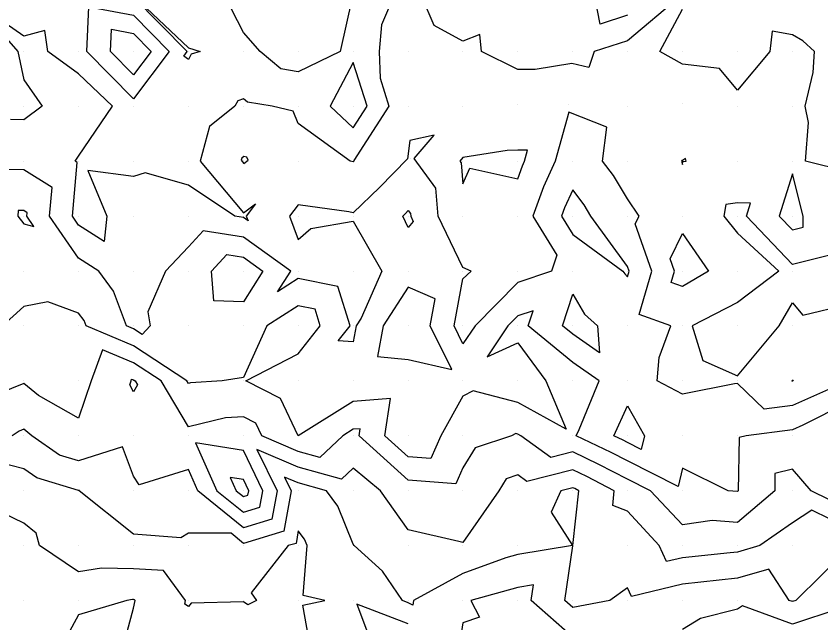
# Model space of a CAD drawing. Extents: x 2188792 to 2191981, y 386090 to 389710.
# Drawn here: x 2189668.8 to 2189815.5, y 386746 to 386856.5 of the extents above; entities that cross this region are included whole.
import ezdxf

# ---------------------------------------------------------------- set-up
doc = ezdxf.new("R2010")
doc.units = 0
for name, color, linetype in [('DTM Contours Major', 7, 'Continuous'), ('DTM Contours Minor', 7, 'Continuous'), ('Exist DTM QL2 LIDAR Elevation Point', 7, 'Continuous')]:
    doc.layers.add(name, color=color, linetype=linetype)

msp = doc.modelspace()

# ---------------------------------------------------------------- linework, layer by layer
at = {"layer": 'DTM Contours Major'}
for points in [[(2189770.24, 386824.92), (2189768.75, 386821.6), (2189768.21, 386820.1), (2189770.24, 386816.78), (2189779.39, 386810.1), (2189779.71, 386809.57), (2189780.24, 386809.08), (2189780.54, 386810.1), (2189780.24, 386810.96), (2189773.57, 386820.1), (2189772.32, 386822.18), (2189770.24, 386824.92)], [(2189672.08, 386818.25), (2189670.81, 386820.1), (2189670.86, 386820.73), (2189670.23, 386821.13), (2189669.19, 386821.14), (2189669.13, 386820.1), (2189670.23, 386818.71), (2189672.08, 386818.25)], [(2189740.24, 386818.01), (2189739.27, 386820.1), (2189739.77, 386820.58), (2189740.29, 386821.12), (2189740.7, 386820.57), (2189740.74, 386820.1), (2189741.2, 386819.14), (2189740.24, 386818.01)], [(2189704.41, 386810.1), (2189707.21, 386813.13), (2189710.24, 386812.65), (2189713.8, 386810.1), (2189710.24, 386804.5), (2189704.85, 386804.71), (2189704.41, 386810.1)], [(2189748.19, 386792.15), (2189744.26, 386800.1), (2189745.18, 386805.05), (2189740.24, 386807.2), (2189735.7, 386800.1), (2189734.7, 386794.56), (2189740.24, 386793.99), (2189748.19, 386792.15)], [(2189820.25, 386786.08), (2189812.17, 386782.02), (2189810.25, 386781.17), (2189801.83, 386780.1), (2189800.54, 386779.8), (2189800.4, 386770.1), (2189800.25, 386769.97), (2189798.53, 386770.1), (2189790.24, 386774.23), (2189789.48, 386770.86), (2189780.24, 386775.53), (2189777.23, 386777.08), (2189770.86, 386780.1), (2189771.4, 386781.26), (2189775.06, 386790.1), (2189770.24, 386793.42), (2189762.12, 386800.1), (2189763.01, 386802.87), (2189760.24, 386801.93), (2189758.44, 386800.1), (2189754.65, 386794.51), (2189760.24, 386797.03), (2189765.37, 386790.1), (2189769.07, 386781.28), (2189760.24, 386786.17), (2189752.08, 386788.26), (2189750.24, 386787.3), (2189746.24, 386780.1), (2189744.4, 386775.94), (2189740.24, 386776.25), (2189735.99, 386780.1), (2189737.03, 386786.89), (2189730.24, 386786.36), (2189720.25, 386780.1), (2189720.25, 386780.09), (2189720.24, 386780.09), (2189720.22, 386780.1), (2189717.02, 386786.88), (2189710.71, 386790.1), (2189720.24, 386795.02), (2189724.25, 386800.1), (2189723.29, 386803.15), (2189720.24, 386803.78), (2189714.51, 386800.1), (2189710.24, 386790.71), (2189706.39, 386790.1), (2189700.6, 386789.73), (2189700.24, 386789.65), (2189699.96, 386790.1), (2189690.23, 386796.48), (2189681.58, 386800.1), (2189681.21, 386801.08), (2189680.23, 386802.41), (2189674.6, 386804.47), (2189670.23, 386803.67), (2189666.35, 386800.1)], [(2189711.07, 386769.27), (2189711.22, 386770.1), (2189710.24, 386772.12), (2189707.84, 386772.5), (2189708.91, 386770.1), (2189710.24, 386769.02), (2189711.07, 386769.27)], [(2189687.92, 386740.1), (2189690.23, 386748.7), (2189690.5, 386750.1), (2189690.39, 386750.25), (2189690.23, 386750.26), (2189690.07, 386750.26), (2189689.01, 386750.1), (2189680.23, 386747.5), (2189676.17, 386740.1), (2189680.23, 386737.15), (2189687.92, 386740.1)]]:
    msp.add_lwpolyline(points, dxfattribs=at)
at = {"layer": 'DTM Contours Minor'}
for points in [[(2189737.61, 386860.11), (2189735.38, 386854.97), (2189734.96, 386850.11), (2189735.14, 386845.21), (2189736.77, 386840.11), (2189730.39, 386830.26), (2189730.37, 386830.11), (2189730.3, 386830.04), (2189730.24, 386829.98), (2189729.7, 386830.1), (2189720.24, 386836.97), (2189719.33, 386839.2), (2189715.51, 386840.11), (2189710.97, 386840.84), (2189710.24, 386841.46), (2189709.22, 386841.12), (2189708.66, 386840.11), (2189704.05, 386836.41), (2189702.39, 386830.15), (2189710.24, 386820.71), (2189712.47, 386822.34), (2189710.77, 386820.1), (2189711.09, 386819.25), (2189710.24, 386819.86), (2189708.7, 386820.1), (2189700.24, 386825.74), (2189692.35, 386827.99), (2189690.23, 386827.31), (2189681.92, 386828.42), (2189685.37, 386820.1), (2189684.86, 386815.48), (2189680.23, 386818.46), (2189679.1, 386820.1), (2189679.99, 386829.87), (2189679.61, 386830.1), (2189680.23, 386831.04), (2189686.4, 386840.11), (2189680.23, 386846.02), (2189674.64, 386850.11), (2189674.05, 386853.92), (2189670.23, 386852.87), (2189661.2, 386859.14), (2189669.14, 386850.11), (2189670.23, 386844.91), (2189673.58, 386840.11), (2189670.23, 386837.66), (2189667.82, 386837.7)], [(2189690.4, 386860.11), (2189700.24, 386850.76), (2189702.34, 386850.11), (2189700.76, 386849.58), (2189700.24, 386848.62), (2189699.4, 386849.27), (2189700.03, 386850.11), (2189690.23, 386860.06)], [(2189730.07, 386859.94), (2189727.86, 386850.11), (2189720.24, 386846.4), (2189717.05, 386846.92), (2189713.32, 386850.11), (2189710.24, 386853.56), (2189706.91, 386860.11)], [(2189789.75, 386860.11), (2189780.24, 386852.05), (2189774.17, 386850.11), (2189773.18, 386847.17), (2189770.07, 386847.88), (2189763.38, 386846.79), (2189760.22, 386846.84), (2189753.63, 386850.11), (2189753.31, 386853.18), (2189750.24, 386852), (2189744.99, 386854.86), (2189742.78, 386860.11)], [(2189780.24, 386856.69), (2189775.22, 386855.09), (2189774.24, 386860.11)], [(2189690.23, 386841.48), (2189681.74, 386850.11), (2189682.08, 386858.26), (2189690.23, 386856.72), (2189696.75, 386850.11), (2189690.23, 386841.48)], [(2189820.25, 386828.21), (2189812.64, 386830.1), (2189813.17, 386837.18), (2189812.59, 386840.11), (2189814.05, 386846.3), (2189814.3, 386850.11), (2189812.17, 386852.03), (2189810.25, 386853.13), (2189806.56, 386853.8), (2189806.12, 386850.11), (2189800.25, 386843.06), (2189796.97, 386847), (2189790.23, 386847.78), (2189786.1, 386850.11), (2189790.24, 386857.78)], [(2189690.23, 386845.83), (2189686.02, 386850.11), (2189686.19, 386854.15), (2189690.23, 386853.39), (2189693.47, 386850.11), (2189690.23, 386845.83)], [(2189732.78, 386840.11), (2189730.24, 386848.07), (2189726.06, 386840.11), (2189730.24, 386836.17), (2189732.78, 386840.11)], [(2189820.13, 386789.98), (2189810.25, 386785.62), (2189805.11, 386784.96), (2189800.25, 386789.63), (2189799.71, 386789.57), (2189790.24, 386787.69), (2189785.6, 386790.1), (2189785.99, 386794.35), (2189788.13, 386800.1), (2189782.35, 386802.21), (2189784.67, 386810.1), (2189781.64, 386818.7), (2189782.33, 386820.1), (2189780.24, 386823.23), (2189777.66, 386827.52), (2189775.69, 386830.1), (2189776.48, 386836.34), (2189769.56, 386839.07), (2189767.02, 386830.1), (2189764.92, 386825.43), (2189762.99, 386820.1), (2189767.34, 386813.01), (2189766.38, 386810.1), (2189760.24, 386808.02), (2189752.44, 386800.1), (2189750.24, 386796.86), (2189748.64, 386800.1), (2189750.24, 386808.69), (2189751.74, 386810.1), (2189750.24, 386810.73), (2189745.73, 386820.1), (2189745.31, 386825.18), (2189741.33, 386830.58), (2189744.99, 386834.83), (2189740.59, 386833.86), (2189740.12, 386830.57), (2189735.03, 386825.31), (2189730.24, 386820.72), (2189729.43, 386820.91), (2189720.24, 386822.18), (2189718.66, 386820.1), (2189720.24, 386815.87), (2189722.5, 386817.85), (2189730.24, 386819.21), (2189735.47, 386810.1), (2189731.68, 386801.54), (2189730.76, 386800.1), (2189730.24, 386797.23), (2189727.53, 386797.39), (2189729.67, 386800.1), (2189727.42, 386807.28), (2189720.24, 386808.75), (2189716.46, 386806.33), (2189718.86, 386810.1), (2189710.24, 386816.25), (2189702.92, 386817.42), (2189700.24, 386814.52), (2189696.03, 386810.1), (2189692.82, 386802.69), (2189693.26, 386800.1), (2189691.78, 386798.56), (2189690.23, 386799.57), (2189688.96, 386800.1), (2189686.58, 386806.44), (2189683.89, 386810.1), (2189680.23, 386812.46), (2189674.95, 386820.1), (2189675.43, 386825.3), (2189670.23, 386828.56), (2189661.67, 386828.67)], [(2189761.09, 386829.26), (2189761.47, 386830.1), (2189762.03, 386832.1), (2189760.23, 386832.13), (2189758.3, 386832.05), (2189750.24, 386830.8), (2189749.67, 386830.13), (2189749.93, 386829.79), (2189750.24, 386826.01), (2189751.5, 386828.85), (2189760.24, 386826.92), (2189761.09, 386829.26)], [(2189711.14, 386830.28), (2189710.9, 386830.85), (2189710.33, 386830.99), (2189709.94, 386830.68), (2189709.84, 386830.28), (2189710.33, 386829.69), (2189711.14, 386830.28)], [(2189790.32, 386830.03), (2189790.9, 386830.1), (2189790.76, 386830.62), (2189790.24, 386830.22), (2189790.09, 386830.26), (2189790.05, 386830.1), (2189790.24, 386829.53), (2189790.32, 386830.03)], [(2189812.22, 386820.1), (2189810.25, 386827.81), (2189807.88, 386820.1), (2189810.25, 386817.62), (2189812.25, 386818.11), (2189812.22, 386820.1)], [(2189817.3, 386813.05), (2189810.25, 386811.32), (2189801.88, 386820.1), (2189802.61, 386822.47), (2189800.25, 386822.52), (2189798.11, 386822.23), (2189797.78, 386820.1), (2189800.25, 386817), (2189807.82, 386810.1), (2189800.25, 386804.37), (2189792, 386800.1), (2189793.96, 386793.82), (2189800.25, 386791.04), (2189807.87, 386800.1), (2189810.25, 386804.3), (2189812.19, 386802.05), (2189820.25, 386804)], [(2189788.8, 386810.1), (2189788.01, 386812.34), (2189790.24, 386816.92), (2189794.96, 386810.1), (2189790.24, 386807.3), (2189788.19, 386808.05), (2189788.8, 386810.1)], [(2189770.24, 386798.58), (2189768.39, 386800.1), (2189770.24, 386805.88), (2189772.4, 386802.26), (2189774.74, 386800.1), (2189775.13, 386795.21), (2189770.24, 386798.58)], [(2189820.25, 386766.86), (2189813.67, 386770.1), (2189810.25, 386773.99), (2189807.09, 386773.26), (2189807.04, 386770.1), (2189800.25, 386764.33), (2189795.66, 386764.68), (2189790.24, 386763.89), (2189784.38, 386770.1), (2189780.24, 386772.19), (2189775.02, 386774.88), (2189770.24, 386777.15), (2189766.27, 386776.13), (2189760.77, 386780.1), (2189760.24, 386780.39), (2189759.85, 386780.49), (2189759.1, 386780.1), (2189752.45, 386777.89), (2189750.24, 386774.27), (2189748.97, 386771.37), (2189740.24, 386772.02), (2189731.33, 386780.1), (2189731.53, 386781.39), (2189730.24, 386781.29), (2189728.34, 386780.1), (2189724.19, 386776.15), (2189720.24, 386777.23), (2189713.6, 386780.1), (2189712.52, 386782.39), (2189710.24, 386783.55), (2189706.99, 386783.35), (2189700.24, 386781.73), (2189695.25, 386790.1), (2189690.23, 386793.39), (2189684.58, 386795.75), (2189682.49, 386790.1), (2189680.23, 386783.33), (2189672.92, 386787.41), (2189670.23, 386789.65), (2189663.43, 386786.91)], [(2189690.23, 386788.11), (2189689.54, 386789.4), (2189689.77, 386790.1), (2189689.89, 386790.44), (2189690.23, 386790.3), (2189690.54, 386790.1), (2189690.98, 386789.36), (2189690.23, 386788.11)], [(2189810.25, 386790.06), (2189810.2, 386790.05), (2189810.15, 386790.1), (2189810.25, 386790.21), (2189810.4, 386790.25), (2189810.34, 386790.1), (2189810.25, 386790.06)], [(2189779.43, 386779.29), (2189777.71, 386780.1), (2189780.24, 386785.55), (2189783.3, 386780.1), (2189782.74, 386777.61), (2189780.24, 386778.87), (2189779.43, 386779.29)], [(2189820.25, 386763.37), (2189813.8, 386766.54), (2189810.25, 386764.24), (2189804.31, 386760.1), (2189800.25, 386758.91), (2189798.91, 386758.76), (2189790.24, 386757.9), (2189787.33, 386757.19), (2189786, 386760.1), (2189780.24, 386766.34), (2189777.52, 386767.38), (2189777.82, 386770.1), (2189772.82, 386772.68), (2189770.24, 386773.9), (2189761.9, 386771.76), (2189760.24, 386772.96), (2189758.09, 386772.25), (2189756.79, 386770.1), (2189750.24, 386760.66), (2189749.51, 386760.83), (2189740.24, 386763), (2189735.2, 386770.1), (2189730.24, 386774.22), (2189728.13, 386772.21), (2189720.24, 386774.37), (2189712.71, 386777.62), (2189716.38, 386770.1), (2189715.45, 386764.89), (2189710.24, 386763.35), (2189701.96, 386770.1), (2189700.24, 386773.94), (2189691.27, 386771.14), (2189690.23, 386772.73), (2189688.21, 386778.07), (2189680.23, 386775.53), (2189676.72, 386776.59), (2189671.69, 386780.1), (2189670.23, 386781.31), (2189669.37, 386780.96), (2189668.13, 386780.1)], [(2189713.26, 386767.08), (2189713.8, 386770.1), (2189710.24, 386777.41), (2189701.53, 386778.8), (2189705.43, 386770.1), (2189710.24, 386766.18), (2189713.26, 386767.08)], [(2189820.25, 386759.33), (2189810.88, 386750.1), (2189810.25, 386749.89), (2189809.68, 386750.1), (2189805.98, 386755.83), (2189800.25, 386754.15), (2189793.58, 386753.43), (2189790.24, 386753.1), (2189780.97, 386750.83), (2189780.24, 386752.43), (2189777, 386750.1), (2189770.24, 386748.8), (2189768.78, 386750.1), (2189770.24, 386760.08), (2189770.25, 386760.1), (2189770.25, 386760.1), (2189771.34, 386770.1), (2189770.62, 386770.47), (2189770.24, 386770.65), (2189768.09, 386770.1), (2189766.34, 386766.2), (2189770.22, 386760.1), (2189760.24, 386758.5), (2189758.03, 386757.88), (2189750.24, 386755.03), (2189741.23, 386750.1), (2189741.09, 386749.24), (2189740.24, 386749.7), (2189739.21, 386750.1), (2189735.59, 386755.45), (2189730.4, 386760.1), (2189730.24, 386760.36), (2189727.43, 386767.29), (2189725.39, 386770.1), (2189720.24, 386771.51), (2189717.75, 386772.59), (2189718.96, 386770.1), (2189717.64, 386762.7), (2189710.24, 386760.51), (2189707.99, 386762.34), (2189700.24, 386762.37), (2189698.83, 386761.5), (2189690.23, 386762.2), (2189680.34, 386770.1), (2189680.31, 386770.18), (2189680.23, 386770.15), (2189672.6, 386772.46), (2189670.23, 386774.11), (2189665.42, 386775.29)], [(2189722.69, 386740.1), (2189721.07, 386749.27), (2189725.1, 386750.1), (2189721.15, 386751.01), (2189721.84, 386760.1), (2189721.38, 386761.24), (2189720.24, 386762.81), (2189719.83, 386760.51), (2189718.43, 386760.1), (2189711.65, 386751.51), (2189712.62, 386750.1), (2189711.04, 386749.3), (2189710.24, 386749.84), (2189700.72, 386749.62), (2189700.24, 386749), (2189699.56, 386749.42), (2189699.68, 386750.1), (2189695.71, 386755.57), (2189690.23, 386755.85), (2189684.37, 386755.97), (2189680.23, 386755.33), (2189673.11, 386760.1), (2189672.52, 386762.38), (2189670.23, 386764.17), (2189662.32, 386768.01)], [(2189770.24, 386743.39), (2189762.67, 386750.1), (2189763.09, 386752.95), (2189760.24, 386752.49), (2189751.7, 386750.1), (2189753.24, 386747.09), (2189750.24, 386746.06), (2189749.41, 386740.93)], [(2189740.24, 386745.87), (2189730.89, 386749.44), (2189734.46, 386740.1)], [(2189818.75, 386748.6), (2189810.25, 386745.81), (2189801.19, 386749.15), (2189800.25, 386748.51), (2189793.5, 386746.85), (2189790.24, 386744.83)]]:
    msp.add_lwpolyline(points, dxfattribs=at)
at = {"layer": 'Exist DTM QL2 LIDAR Elevation Point'}
for p, q in [((2189670.23, 386850.11), (2189670.23, 386850.11)), ((2189680.23, 386850.11), (2189680.23, 386850.11)), ((2189690.23, 386850.11), (2189690.23, 386850.11)), ((2189700.24, 386850.11), (2189700.24, 386850.11)), ((2189710.24, 386850.11), (2189710.24, 386850.11)), ((2189720.24, 386850.11), (2189720.24, 386850.11)), ((2189730.24, 386850.11), (2189730.24, 386850.11)), ((2189740.24, 386850.11), (2189740.24, 386850.11)), ((2189750.24, 386850.11), (2189750.24, 386850.11)), ((2189760.24, 386850.11), (2189760.24, 386850.11)), ((2189770.24, 386850.11), (2189770.24, 386850.11)), ((2189780.24, 386850.11), (2189780.24, 386850.11)), ((2189790.24, 386850.11), (2189790.24, 386850.11)), ((2189800.25, 386850.11), (2189800.25, 386850.11)), ((2189810.25, 386850.11), (2189810.25, 386850.11)), ((2189670.23, 386840.11), (2189670.23, 386840.11)), ((2189680.23, 386840.11), (2189680.23, 386840.11)), ((2189690.23, 386840.11), (2189690.23, 386840.11)), ((2189700.24, 386840.11), (2189700.24, 386840.11)), ((2189710.24, 386840.11), (2189710.24, 386840.11)), ((2189720.24, 386840.11), (2189720.24, 386840.11)), ((2189730.24, 386840.11), (2189730.24, 386840.11)), ((2189740.24, 386840.11), (2189740.24, 386840.11)), ((2189750.24, 386840.11), (2189750.24, 386840.11)), ((2189760.17, 386840.51), (2189760.17, 386840.51)), ((2189769.46, 386840.36), (2189769.46, 386840.36)), ((2189780.24, 386840.11), (2189780.24, 386840.11)), ((2189790.2, 386840.56), (2189790.2, 386840.56)), ((2189800.25, 386840.11), (2189800.25, 386840.11)), ((2189810.25, 386840.11), (2189810.25, 386840.11)), ((2189670.23, 386830.1), (2189670.23, 386830.1)), ((2189680.23, 386830.1), (2189680.23, 386830.1)), ((2189690.23, 386830.1), (2189690.23, 386830.1)), ((2189700.24, 386830.1), (2189700.24, 386830.1)), ((2189710.34, 386830.29), (2189710.34, 386830.29)), ((2189720.24, 386830.1), (2189720.24, 386830.1)), ((2189730.24, 386830.1), (2189730.24, 386830.1)), ((2189740.77, 386830.61), (2189740.77, 386830.61)), ((2189750.24, 386830.1), (2189750.24, 386830.1)), ((2189760.24, 386830.1), (2189760.24, 386830.1)), ((2189770.24, 386830.1), (2189770.24, 386830.1)), ((2189780.24, 386830.1), (2189780.24, 386830.1)), ((2189790.24, 386830.1), (2189790.24, 386830.1)), ((2189800.25, 386830.1), (2189800.25, 386830.1)), ((2189810.25, 386830.1), (2189810.25, 386830.1)), ((2189670.23, 386820.1), (2189670.23, 386820.1)), ((2189680.23, 386820.1), (2189680.23, 386820.1)), ((2189690.23, 386820.1), (2189690.23, 386820.1)), ((2189700.24, 386820.1), (2189700.24, 386820.1)), ((2189710.24, 386820.1), (2189710.24, 386820.1)), ((2189720.24, 386820.1), (2189720.24, 386820.1)), ((2189730.24, 386820.1), (2189730.24, 386820.1)), ((2189740.24, 386820.1), (2189740.24, 386820.1)), ((2189750.24, 386820.1), (2189750.24, 386820.1)), ((2189760.24, 386820.1), (2189760.24, 386820.1)), ((2189770.24, 386820.1), (2189770.24, 386820.1)), ((2189780.24, 386820.1), (2189780.24, 386820.1)), ((2189790.24, 386820.1), (2189790.24, 386820.1)), ((2189800.25, 386820.1), (2189800.25, 386820.1)), ((2189810.25, 386820.1), (2189810.25, 386820.1)), ((2189670.23, 386810.1), (2189670.23, 386810.1)), ((2189680.23, 386810.1), (2189680.23, 386810.1)), ((2189690.23, 386810.1), (2189690.23, 386810.1)), ((2189700.24, 386810.1), (2189700.24, 386810.1)), ((2189710.24, 386810.1), (2189710.24, 386810.1)), ((2189720.24, 386810.1), (2189720.24, 386810.1)), ((2189730.24, 386810.1), (2189730.24, 386810.1)), ((2189740.24, 386810.1), (2189740.24, 386810.1)), ((2189750.24, 386810.1), (2189750.24, 386810.1)), ((2189760.24, 386810.1), (2189760.24, 386810.1)), ((2189770.24, 386810.1), (2189770.24, 386810.1)), ((2189780.24, 386810.1), (2189780.24, 386810.1)), ((2189790.24, 386810.1), (2189790.24, 386810.1)), ((2189800.25, 386810.1), (2189800.25, 386810.1)), ((2189810.25, 386810.1), (2189810.25, 386810.1)), ((2189670.23, 386800.1), (2189670.23, 386800.1)), ((2189680.23, 386800.1), (2189680.23, 386800.1)), ((2189690.23, 386800.1), (2189690.23, 386800.1)), ((2189700.24, 386800.1), (2189700.24, 386800.1)), ((2189710.24, 386800.1), (2189710.24, 386800.1)), ((2189720.24, 386800.1), (2189720.24, 386800.1)), ((2189730.24, 386800.1), (2189730.24, 386800.1)), ((2189740.24, 386800.1), (2189740.24, 386800.1)), ((2189750.24, 386800.1), (2189750.24, 386800.1)), ((2189760.24, 386800.1), (2189760.24, 386800.1)), ((2189770.24, 386800.1), (2189770.24, 386800.1)), ((2189780.24, 386800.1), (2189780.24, 386800.1)), ((2189790.24, 386800.1), (2189790.24, 386800.1)), ((2189800.25, 386800.1), (2189800.25, 386800.1)), ((2189810.25, 386800.1), (2189810.25, 386800.1)), ((2189670.23, 386790.1), (2189670.23, 386790.1)), ((2189680.23, 386790.1), (2189680.23, 386790.1)), ((2189690.23, 386790.1), (2189690.23, 386790.1)), ((2189700.24, 386790.1), (2189700.24, 386790.1)), ((2189710.24, 386790.1), (2189710.24, 386790.1)), ((2189720.24, 386790.1), (2189720.24, 386790.1)), ((2189730.24, 386790.1), (2189730.24, 386790.1)), ((2189740.24, 386790.1), (2189740.24, 386790.1)), ((2189750.24, 386790.1), (2189750.24, 386790.1)), ((2189760.24, 386790.1), (2189760.24, 386790.1)), ((2189770.24, 386790.1), (2189770.24, 386790.1)), ((2189780.24, 386790.1), (2189780.24, 386790.1)), ((2189790.24, 386790.1), (2189790.24, 386790.1)), ((2189800.25, 386790.1), (2189800.25, 386790.1)), ((2189810.25, 386790.1), (2189810.25, 386790.1)), ((2189670.23, 386780.1), (2189670.23, 386780.1)), ((2189680.23, 386780.1), (2189680.23, 386780.1)), ((2189690.23, 386780.1), (2189690.23, 386780.1)), ((2189700.24, 386780.1), (2189700.24, 386780.1)), ((2189710.24, 386780.1), (2189710.24, 386780.1)), ((2189720.24, 386780.1), (2189720.24, 386780.1)), ((2189730.24, 386780.1), (2189730.24, 386780.1)), ((2189740.24, 386780.1), (2189740.24, 386780.1)), ((2189750.24, 386780.1), (2189750.24, 386780.1)), ((2189760.24, 386780.1), (2189760.24, 386780.1)), ((2189770.24, 386780.1), (2189770.24, 386780.1)), ((2189780.24, 386780.1), (2189780.24, 386780.1)), ((2189790.24, 386780.1), (2189790.24, 386780.1)), ((2189800.25, 386780.1), (2189800.25, 386780.1)), ((2189810.25, 386780.1), (2189810.25, 386780.1)), ((2189670.23, 386770.1), (2189670.23, 386770.1)), ((2189680.23, 386770.1), (2189680.23, 386770.1)), ((2189690.23, 386770.1), (2189690.23, 386770.1)), ((2189700.24, 386770.1), (2189700.24, 386770.1)), ((2189710.24, 386770.1), (2189710.24, 386770.1)), ((2189720.24, 386770.1), (2189720.24, 386770.1)), ((2189730.24, 386770.1), (2189730.24, 386770.1)), ((2189740.24, 386770.1), (2189740.24, 386770.1)), ((2189750.24, 386770.1), (2189750.24, 386770.1)), ((2189760.24, 386770.1), (2189760.24, 386770.1)), ((2189770.24, 386770.1), (2189770.24, 386770.1)), ((2189780.24, 386770.1), (2189780.24, 386770.1)), ((2189790.24, 386770.1), (2189790.24, 386770.1)), ((2189800.25, 386770.1), (2189800.25, 386770.1)), ((2189810.25, 386770.1), (2189810.25, 386770.1)), ((2189670.23, 386760.1), (2189670.23, 386760.1)), ((2189680.23, 386760.1), (2189680.23, 386760.1)), ((2189690.23, 386760.1), (2189690.23, 386760.1)), ((2189700.24, 386760.1), (2189700.24, 386760.1)), ((2189710.24, 386760.1), (2189710.24, 386760.1)), ((2189720.24, 386760.1), (2189720.24, 386760.1)), ((2189730.24, 386760.1), (2189730.24, 386760.1)), ((2189740.24, 386760.1), (2189740.24, 386760.1)), ((2189750.24, 386760.1), (2189750.24, 386760.1)), ((2189760.24, 386760.1), (2189760.24, 386760.1)), ((2189770.24, 386760.1), (2189770.24, 386760.1)), ((2189780.24, 386760.1), (2189780.24, 386760.1)), ((2189790.24, 386760.1), (2189790.24, 386760.1)), ((2189800.25, 386760.1), (2189800.25, 386760.1)), ((2189810.25, 386760.1), (2189810.25, 386760.1)), ((2189670.23, 386750.1), (2189670.23, 386750.1)), ((2189680.23, 386750.1), (2189680.23, 386750.1)), ((2189690.23, 386750.1), (2189690.23, 386750.1)), ((2189700.24, 386750.1), (2189700.24, 386750.1)), ((2189710.24, 386750.1), (2189710.24, 386750.1)), ((2189720.24, 386750.1), (2189720.24, 386750.1)), ((2189730.24, 386750.1), (2189730.24, 386750.1)), ((2189740.24, 386750.1), (2189740.24, 386750.1)), ((2189750.24, 386750.1), (2189750.24, 386750.1)), ((2189760.24, 386750.1), (2189760.24, 386750.1)), ((2189770.24, 386750.1), (2189770.24, 386750.1)), ((2189780.24, 386750.1), (2189780.24, 386750.1)), ((2189790.24, 386750.1), (2189790.24, 386750.1)), ((2189800.25, 386750.1), (2189800.25, 386750.1)), ((2189810.25, 386750.1), (2189810.25, 386750.1))]:
    msp.add_line(p, q, dxfattribs=at)

doc.saveas('drawing.dxf')
